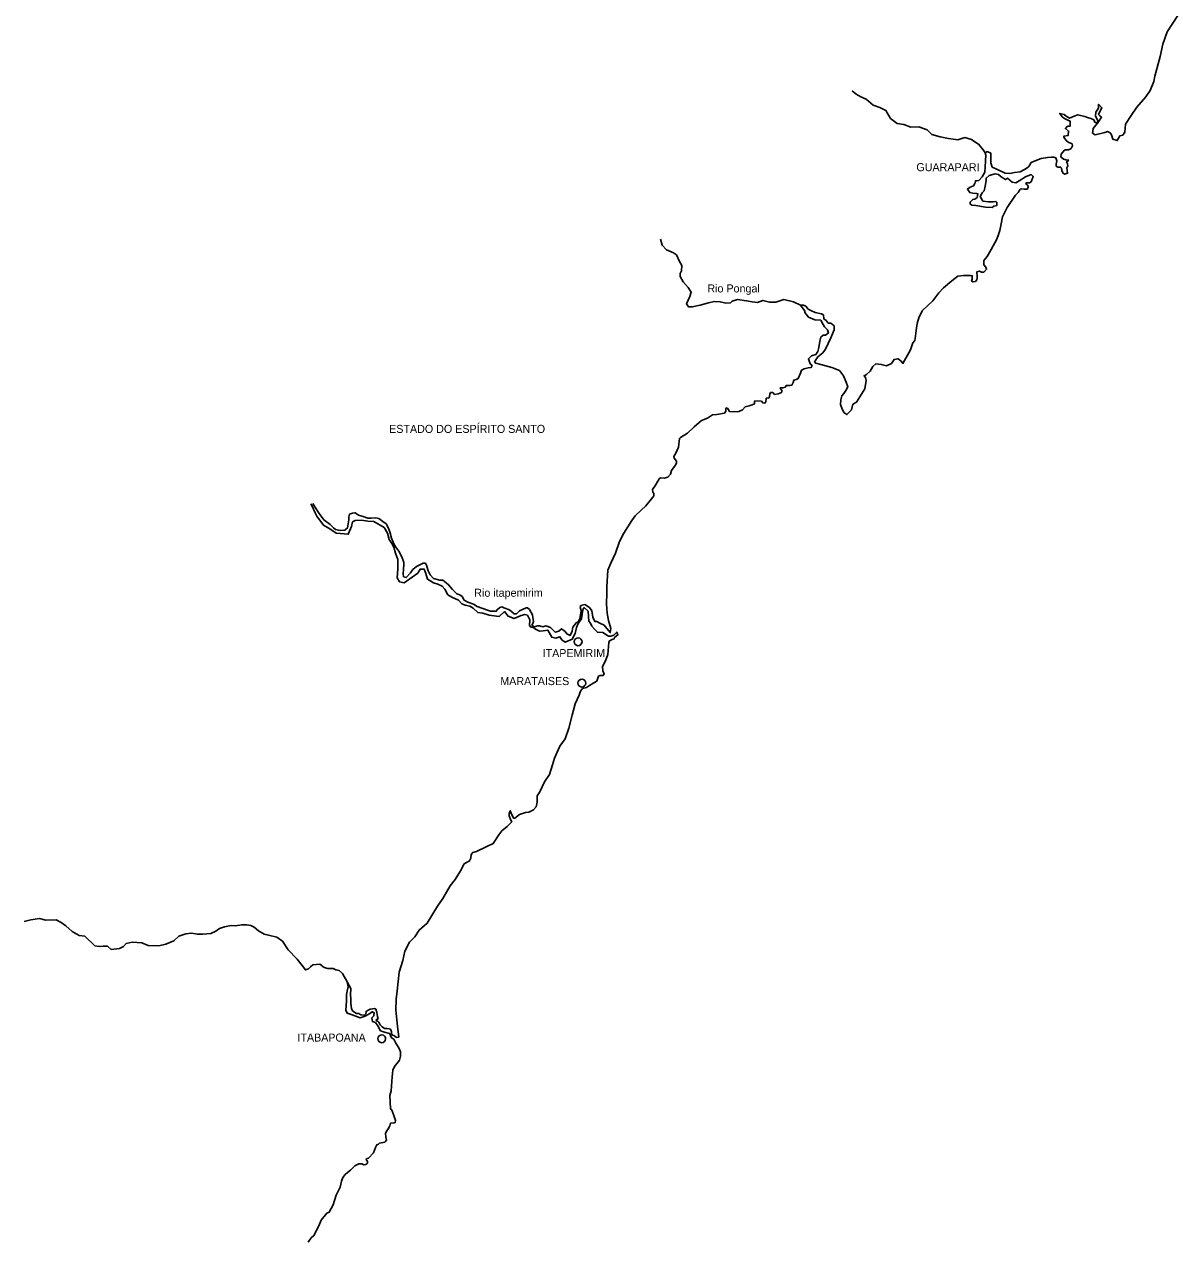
# Model space of a CAD drawing. Extents: x 662444 to 1640468, y 7452018 to 9606170.
# Drawn here: x 889432 to 981542, y 7623052 to 7720224 of the extents above; entities that cross this region are included whole.
import ezdxf

# ---------------------------------------------------------------- set-up
doc = ezdxf.new("R2010")
doc.units = 0
for name, color, linetype in [('Level 1', 7, 'Continuous'), ('Level 2', 7, 'Continuous'), ('Level 3', 7, 'Continuous')]:
    doc.layers.add(name, color=color, linetype=linetype)

msp = doc.modelspace()

# ---------------------------------------------------------------- linework, layer by layer
at = {"layer": 'Level 1'}
for points in [[(978292, 7713617), (978995, 7714441), (979343, 7714942), (979635, 7715655), (979710, 7716075), (980141, 7717650), (980347, 7718633), (980710, 7719622), (981542, 7720942)], [(969627, 7707243), (969537, 7707367), (969404, 7707493), (969459, 7707569), (969699, 7707563), (969847, 7707647), (970006, 7708076), (969853, 7708225), (969378, 7708038), (968888, 7707730), (968623, 7707571), (968321, 7707612), (967953, 7707922), (967794, 7707827), (967445, 7708047), (967220, 7708231), (966960, 7708272), (966486, 7708140), (966241, 7707947), (966235, 7707748), (966160, 7707306), (966076, 7706919), (965926, 7706757), (965782, 7706472), (965991, 7706100), (966428, 7706033), (966804, 7706033), (967025, 7706072), (967106, 7705992), (967099, 7705737), (966858, 7705710), (966718, 7705581), (966187, 7705629), (965427, 7705738), (965105, 7705781), (964961, 7705873), (964965, 7706029), (965180, 7706234), (965337, 7706263), (965529, 7706391), (965589, 7706689), (965486, 7706714), (965194, 7706733), (964934, 7706784), (964754, 7707067), (964957, 7707228), (965241, 7707320), (965340, 7707506), (965388, 7707716), (965493, 7707724), (965661, 7707752), (965930, 7708034), (966139, 7708416), (966161, 7708838), (966218, 7709780), (966170, 7709947), (966021, 7710207), (965667, 7710627), (965071, 7711021), (964553, 7711180), (963984, 7711007), (963245, 7711094), (962580, 7711245), (961896, 7711430), (961529, 7711784), (960867, 7712024), (960229, 7711997), (959681, 7712223), (959129, 7712305), (958597, 7712708), (958238, 7713339), (957743, 7713574), (957236, 7713777), (956663, 7714236), (956240, 7714425), (955870, 7714657), (955542, 7714921)], [(966170, 7709947), (966330, 7710054), (966619, 7709935), (966618, 7709513), (966608, 7709158), (966735, 7708822), (966961, 7708693), (967261, 7708563), (967766, 7708327), (968131, 7708295), (968510, 7708384), (968971, 7708438), (969310, 7708617), (969523, 7708756), (969662, 7708874), (969848, 7709191), (970155, 7709315), (970630, 7709502), (971134, 7709577), (971470, 7709623), (971647, 7709618), (971813, 7709569), (971879, 7709312), (971851, 7709057), (971836, 7708902), (971980, 7708820), (972189, 7708814), (972270, 7708723), (972286, 7708545), (972375, 7708354), (972508, 7708262), (972750, 7708321), (972725, 7708555), (972689, 7708756), (972766, 7708909), (972751, 7709087), (972671, 7709234), (972745, 7709276), (972822, 7709396), (972717, 7709377), (972437, 7709463), (972223, 7709635), (972228, 7709846), (972467, 7710150), (972541, 7710192), (972834, 7710184), (973046, 7710311), (973146, 7710509), (973109, 7710676), (972809, 7710818), (972646, 7710944), (972455, 7711216), (972457, 7711294), (972803, 7711351), (972834, 7711694), (972578, 7711901), (972751, 7712096), (972960, 7712101), (972960, 7712479), (972764, 7712562), (972517, 7712702), (972322, 7712830), (972131, 7713112), (972235, 7713076), (972474, 7713025), (972638, 7712899), (972905, 7712725), (973285, 7712880), (973581, 7712994), (974121, 7712868), (974328, 7712785), (974597, 7712688), (974855, 7712592), (974923, 7712413), (975109, 7712330), (975168, 7712550), (974968, 7712878), (974998, 7713199), (975226, 7713525), (975225, 7713836), (975489, 7713563), (975378, 7713355), (975212, 7713026), (975325, 7712923), (975467, 7712797), (975217, 7712427), (974804, 7711894), (974731, 7711530), (974947, 7711402), (975715, 7711569), (975947, 7711651), (976143, 7711557), (976264, 7711398), (976359, 7711051), (976711, 7710941), (976920, 7711313), (977162, 7711362), (977326, 7711612), (977385, 7712243), (977823, 7712942), (978292, 7713617)], [(951416, 7697784), (951656, 7697800), (951852, 7697695), (952044, 7697467), (952250, 7697351), (952579, 7697198), (953089, 7697106), (953263, 7697013), (953286, 7696690), (953470, 7696552), (953642, 7696348), (953840, 7696342), (954096, 7696147), (954097, 7695814), (953840, 7695177), (953419, 7694278), (953202, 7693973), (952807, 7693651), (952580, 7693346), (952546, 7693236), (952648, 7693145), (953031, 7693045), (953933, 7692810), (954531, 7692561), (954854, 7692130), (955080, 7691647), (955195, 7691255), (955052, 7690982), (954878, 7690720), (954716, 7690536), (954635, 7690238), (954604, 7689862), (954721, 7689570), (954889, 7689221), (955125, 7689048), (955500, 7689427), (955596, 7689879), (955882, 7690049), (956547, 7691096), (956659, 7691759), (956614, 7692005), (956503, 7692152), (956704, 7692246), (956993, 7692505), (957201, 7692877), (957448, 7693114), (957864, 7693058), (958299, 7692936), (958680, 7693125), (958897, 7693452), (959212, 7693510), (959468, 7693314), (959599, 7693133), (960192, 7694216), (960305, 7694535), (960385, 7694788), (960557, 7694972), (960583, 7695137), (960662, 7695768), (960730, 7696321), (960868, 7696772), (961144, 7697331), (961981, 7698141), (962458, 7698782), (962844, 7699171), (963496, 7699720), (963988, 7700117), (964448, 7700160), (964991, 7700145), (965137, 7700140), (965129, 7699863), (965084, 7699720), (965196, 7699639), (965396, 7699689), (965493, 7699809), (965529, 7699974), (965534, 7700141), (965499, 7700408), (965511, 7700463), (965721, 7700491), (965886, 7700419), (966053, 7700415), (966279, 7700653), (966231, 7700821), (966059, 7701003), (966069, 7701369), (966339, 7701684), (966657, 7702230), (967088, 7703073), (967267, 7703523), (967337, 7703765), (967434, 7704273), (967565, 7704847), (967920, 7705603), (968595, 7706572), (968800, 7706800), (968974, 7707050), (969090, 7707080), (969277, 7707064), (969528, 7707057), (969627, 7707243)], [(951495, 7692587), (951707, 7692704), (952032, 7692773), (952284, 7692810), (952351, 7692975), (952187, 7693102), (952052, 7693494), (952298, 7693731), (952646, 7693855), (952809, 7694095), (952891, 7694414), (952967, 7694912), (953049, 7695243), (953240, 7695382), (953418, 7695399), (953652, 7695570), (953566, 7695828), (953332, 7696056), (953222, 7696237), (953043, 7696586), (952564, 7696621), (952069, 7696834), (951765, 7697197), (951768, 7697297), (951708, 7697399), (951416, 7697784), (950859, 7698043), (950081, 7698253), (949460, 7698036), (948938, 7698039), (948419, 7698164), (947977, 7698009), (947550, 7698065), (947103, 7698132), (946396, 7698229), (945964, 7698096), (945825, 7697978), (945459, 7697954), (945013, 7698055), (944513, 7698090), (944072, 7697980), (943420, 7697797), (942779, 7697648), (942476, 7697644), (942316, 7697904), (942571, 7698485), (942675, 7698838), (942444, 7699188), (942060, 7699664), (941820, 7700081), (941805, 7700314), (941905, 7700534), (941948, 7700965), (941758, 7701281), (941521, 7701809), (941274, 7701960), (940706, 7702197), (940372, 7702594), (940238, 7703052)], [(933825, 7673623), (933882, 7673788), (934186, 7673869), (934576, 7673626), (934767, 7673366), (934838, 7672876), (934985, 7672528), (935162, 7672523), (935388, 7672395), (935727, 7672220), (935960, 7671958), (936111, 7671766), (936222, 7671630), (936262, 7671962), (936091, 7672588), (935971, 7673179), (935918, 7673935), (935940, 7674789), (935953, 7675277), (936020, 7676618), (936264, 7677188), (936639, 7677978), (936956, 7678913), (937306, 7679569), (937959, 7680584), (938219, 7680955), (938689, 7681408), (939074, 7681764), (939419, 7682188), (939634, 7682449), (939700, 7682547), (939705, 7682735), (939614, 7682860), (939609, 7683049), (939827, 7683420), (940033, 7683737), (940142, 7683911), (940249, 7683986), (940530, 7683968), (940813, 7684049), (941028, 7684288), (941130, 7684573), (941401, 7684988), (941510, 7685163), (941515, 7685329), (941343, 7685555), (941295, 7685701), (941469, 7685952), (941680, 7686434), (941750, 7687132), (941836, 7687229), (942388, 7687570), (942923, 7688077), (943520, 7688583), (943984, 7688771), (944398, 7689015), (944733, 7689061), (945351, 7689167), (945449, 7689331), (945455, 7689531), (945487, 7689574), (945581, 7689572), (945761, 7689289), (946356, 7689273), (946502, 7689292), (946798, 7689428), (947013, 7689678), (947307, 7689736), (947560, 7689830), (947750, 7689913), (947755, 7690113), (947766, 7690135), (948298, 7690121), (948399, 7689996), (948576, 7689969), (948641, 7690056), (948669, 7690344), (948743, 7690386), (948879, 7690371), (948955, 7690480), (948960, 7690691), (949026, 7690811), (949203, 7690807), (949356, 7690658), (949639, 7690695), (949860, 7690789), (949924, 7690843), (949929, 7691009), (949816, 7691090), (949808, 7691179), (950017, 7691173), (950206, 7691224), (950294, 7691377), (950586, 7691380), (950733, 7691409), (950822, 7691618), (950900, 7691804), (951079, 7691855), (951237, 7691917), (951426, 7692345), (951495, 7692587)], [(912405, 7681780), (912304, 7681915)], [(935297, 7668158), (935392, 7668200), (935653, 7668205), (935729, 7668325), (935632, 7668582), (935619, 7668916), (935850, 7669365), (936041, 7669892), (936118, 7670834), (936153, 7670977), (936375, 7671082), (936532, 7671133), (936577, 7671243), (936843, 7671447), (936744, 7671672), (936519, 7671433), (936267, 7671340), (936080, 7671356), (935628, 7671634), (935202, 7671657), (934999, 7671884), (934746, 7672157), (934637, 7672382), (934527, 7672551), (934495, 7672918), (934464, 7673329), (934149, 7673626), (934073, 7673517), (934004, 7673297), (933938, 7672733), (933667, 7672351), (933534, 7672033), (933417, 7671570), (933197, 7671110), (932628, 7670858), (932352, 7671054), (932202, 7671302), (931886, 7671188), (931554, 7671252), (931246, 7671815), (930859, 7671759), (930567, 7671755), (930269, 7671907), (930054, 7672057), (929887, 7672061), (929787, 7672197), (929809, 7672663), (929610, 7673023), (929403, 7673084), (929119, 7672991), (928561, 7672762), (928066, 7672952), (927773, 7673314), (927346, 7672926), (927148, 7672931), (926546, 7673024), (926040, 7673193), (925645, 7673236), (925289, 7673578), (925012, 7673740), (924649, 7673816), (924381, 7673934), (924118, 7674218), (923582, 7674454), (923264, 7674651), (923004, 7675090), (922791, 7675339), (922462, 7675503), (922110, 7675612), (921895, 7675728), (921628, 7675890), (921504, 7676348), (921377, 7676696), (921044, 7676693), (920848, 7676387), (920402, 7676066), (919776, 7675616), (919382, 7675692), (919213, 7676007), (919272, 7676693), (919250, 7677082), (919271, 7677481), (919065, 7677986), (918930, 7678444), (918782, 7678747), (918581, 7679063), (918427, 7679577), (918168, 7680027), (917356, 7680514), (916867, 7680526), (916347, 7680606), (915847, 7680596), (915646, 7680468), (915563, 7680093), (915298, 7679489), (914341, 7679568), (913818, 7679914), (913315, 7680215), (912801, 7680938), (912672, 7681207), (912405, 7681780)], [(912482, 7681933), (912632, 7681685), (912973, 7681155), (913357, 7680636), (913848, 7680268), (914122, 7679995), (914296, 7679869), (914659, 7679793), (915035, 7679817), (915238, 7679990), (915333, 7680487), (915337, 7680642), (915343, 7680875), (915390, 7681084), (915632, 7681167), (915841, 7681206), (916118, 7681000), (916501, 7680901), (916862, 7680770), (917144, 7680774), (917468, 7680799), (917748, 7680748), (918075, 7680496), (918331, 7680312), (918491, 7680030), (918618, 7679683), (918751, 7679170), (918948, 7678732), (919108, 7678450), (919329, 7678134), (919548, 7677729), (919657, 7677483), (919744, 7677236), (919739, 7677026), (919710, 7676727), (919700, 7676305), (919715, 7676094), (919932, 7676022), (920276, 7676413), (920470, 7676674), (920758, 7676922), (921064, 7677081), (921295, 7677164), (921462, 7677182), (921552, 7677013), (921676, 7676566), (921855, 7676240), (922098, 7675945), (922616, 7675832), (922856, 7675826), (923122, 7675619), (923315, 7675448), (923629, 7675074), (923974, 7674732), (924201, 7674649), (924406, 7674510), (924555, 7674229), (924853, 7674055), (925297, 7673900), (925595, 7673703), (926421, 7673427), (926659, 7673354), (926992, 7673335), (927127, 7673331), (927193, 7673451), (927416, 7673623), (927605, 7673685), (927718, 7673615), (928183, 7673437), (928550, 7673139), (928748, 7673134), (928983, 7673361), (929226, 7673488), (929521, 7673602), (929625, 7673600), (929768, 7673474), (930017, 7673046), (930053, 7672845), (930097, 7672522), (930041, 7672368), (929975, 7672237), (930159, 7672099), (930432, 7672180), (930567, 7672166), (930836, 7672092), (931068, 7672175), (931450, 7672032), (931663, 7671827), (931836, 7671656), (932119, 7671737), (932322, 7671932), (932619, 7671724), (932749, 7671521), (933017, 7671403), (933193, 7671754), (933233, 7672074), (933502, 7672411), (933671, 7672485), (933792, 7672737), (933893, 7673400), (933825, 7673623)], [(915221, 7643722), (915499, 7643193), (915476, 7642683), (915510, 7642405), (915501, 7642039), (915562, 7641583), (915672, 7641391), (915948, 7641207), (916145, 7641191), (916319, 7641086), (916589, 7641080), (916716, 7641176), (916732, 7641364), (916890, 7641471), (917059, 7641545), (917225, 7641563), (917403, 7641602), (917495, 7641545), (917582, 7641287), (917647, 7640953), (917694, 7640763), (917641, 7640720), (917537, 7640722), (917585, 7640577), (917689, 7640574), (917769, 7640450), (917848, 7640282), (918010, 7640133), (918205, 7640006), (918402, 7639990), (918578, 7639975), (918681, 7639939), (918741, 7639826), (918759, 7639726), (918766, 7639582), (918835, 7639458), (918939, 7639444), (919153, 7639283), (919331, 7639312), (919239, 7640180), (919105, 7641470), (919128, 7642346), (919207, 7642999), (919370, 7644492), (919664, 7645428), (919819, 7646167), (920202, 7646912), (920628, 7647312), (920965, 7647858), (921613, 7648407), (922429, 7649762), (922850, 7650384), (923428, 7651412), (923847, 7651900), (924260, 7652600), (924556, 7653147), (924799, 7653285), (924989, 7653391), (925098, 7653599), (925106, 7653898), (925245, 7654050), (925539, 7654142), (926361, 7654543), (926877, 7654774), (927322, 7655461), (927570, 7655788), (927985, 7656143), (928359, 7656511), (928289, 7656645), (928163, 7657004), (928147, 7657182), (928236, 7657401), (928315, 7657211), (928492, 7656818), (928606, 7656804), (928967, 7657094), (929461, 7657247), (929722, 7657274), (930091, 7657464), (930305, 7657703), (930378, 7658078), (930391, 7658577), (930597, 7658916), (930962, 7659705), (931363, 7660305), (931622, 7661053), (931771, 7661593), (932192, 7662569), (932624, 7663146), (932928, 7664004), (933194, 7665029), (933426, 7665933), (933571, 7666295), (933736, 7666635), (933849, 7666954), (934021, 7667160), (934326, 7667252), (934559, 7667412), (934908, 7667614), (935141, 7667752), (935297, 7668158)], [(918952, 7639155), (918747, 7639249), (918669, 7639440), (918600, 7639608), (918208, 7639718), (917888, 7639826), (917659, 7640220), (917468, 7640480), (917231, 7640564), (917187, 7640853), (917347, 7641016), (917363, 7641259), (917220, 7641341), (917018, 7641191), (916649, 7640978), (916251, 7640866), (915612, 7641082), (915209, 7641214), (915102, 7641472), (915162, 7642192), (915175, 7642724), (915223, 7642978), (915284, 7643332), (915221, 7643722), (914853, 7644386), (914578, 7644626), (914309, 7644677), (914104, 7644804), (913678, 7644792), (913368, 7644867), (913041, 7645130), (912468, 7645089), (912277, 7644939), (912138, 7644765), (911886, 7644682), (911624, 7645022), (911231, 7645542), (910512, 7646292), (910061, 7646969), (909601, 7647302), (908939, 7647452), (908598, 7647549), (908126, 7647805), (907780, 7648102), (907533, 7648219), (907212, 7648272), (906796, 7648282), (906305, 7648205), (905962, 7648225), (905429, 7648116), (905020, 7647993), (904734, 7647778), (904334, 7647599), (903698, 7647526), (903262, 7647548), (902785, 7647626), (902326, 7647560), (901770, 7647385), (901366, 7646996), (900746, 7646745), (900171, 7646614), (899318, 7646624), (898804, 7646847), (898045, 7646888), (897554, 7646789), (897351, 7646550), (897024, 7646380), (896378, 7646318), (896082, 7646570), (895718, 7646567), (895406, 7646553), (895064, 7646594), (894261, 7647390), (893805, 7647445), (893241, 7647758), (892752, 7648214), (892384, 7648478), (891984, 7648687), (891161, 7648651), (890644, 7648785), (889955, 7648680), (889432, 7648559)], [(912105, 7622920), (912353, 7623269), (912555, 7623463), (912949, 7624230), (913126, 7624680), (913598, 7625256), (913787, 7625340), (914093, 7625910), (914341, 7626680), (914472, 7626943), (914659, 7627337), (914764, 7627812), (914875, 7628086), (915059, 7628348), (915229, 7628499), (915473, 7628692), (915835, 7629038), (916150, 7629186), (916389, 7629179), (916553, 7629098), (916710, 7629127), (916848, 7629256), (916851, 7629367), (916781, 7629458), (916731, 7629537), (916796, 7629624), (916920, 7629632), (917316, 7630065), (917472, 7630483), (917592, 7630713), (917719, 7630765), (917804, 7630852), (918222, 7630930), (918360, 7631071), (918304, 7631316), (918282, 7631650), (918380, 7631825), (918488, 7631977), (918619, 7632229), (918665, 7632427), (918738, 7632437), (918978, 7632464), (919041, 7632484), (919077, 7632650), (918989, 7632885), (918816, 7633422), (918665, 7633615), (918618, 7634637), (918732, 7635022), (918812, 7636130), (918857, 7636661), (918968, 7636913), (919086, 7637077), (919344, 7637392), (919388, 7637480), (919469, 7637799), (919467, 7638132), (919340, 7638446), (919110, 7638818), (918952, 7639155)]]:
    msp.add_lwpolyline(points, dxfattribs=at)
at = {"layer": 'Level 2'}
for centre in [(933660, 7670898), (933959, 7667594), (917976, 7639180)]:
    msp.add_ellipse(centre, major_axis=(312, -12), ratio=0.999998, dxfattribs=at)

# ---------------------------------------------------------------- texts
at = {"layer": 'Level 3'}
for s, height, p in [('GUARAPARI', 641, (960671, 7708491)), ('Rio Pongal', 640.5, (943981, 7698804)), ('ESTADO DO ESPÍRITO SANTO', 639.94, (918566, 7687584)), ('Rio itapemirim', 639.46, (925365, 7674493)), ('ITAPEMIRIM', 639.3, (930826, 7669674)), ('MARATAISES', 639.2, (927444, 7667436)), ('ITABAPOANA', 638, (911245, 7638959))]:
    msp.add_text(s, height=height, dxfattribs=at).set_placement(p)

doc.saveas('drawing.dxf')
